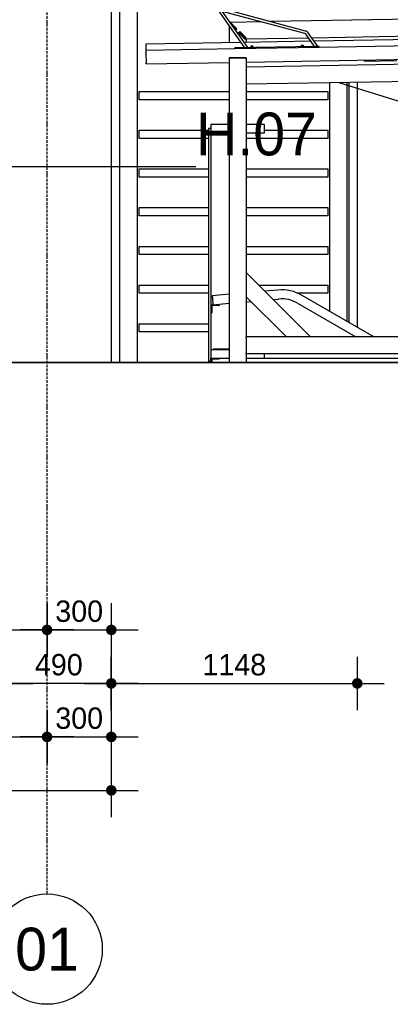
# Model space of a CAD drawing. Header units: millimetres. Extents: x -297000 to 504135, y -166520 to 252050.
# Tile 261 of 416: x 94848 to 96577, y -60650 to -56047. Entities that reach past the tile are written whole.
import ezdxf
from ezdxf.enums import TextEntityAlignment as Align

# ---------------------------------------------------------------- set-up
doc = ezdxf.new("R2010")
doc.units = ezdxf.units.MM
doc.header["$MEASUREMENT"] = 0
doc.linetypes.add('ACAD_ISO10W100', pattern=[18, 12, -3, 0, -3])
doc.linetypes.add('CENTER', pattern=[50.8, 31.75, -6.35, 6.35, -6.35])
doc.layers.get('Defpoints').update_dxf_attribs({"color": 6})
for name, color, linetype in [('010_D0050_D', 1, 'Continuous'), ('040_AXPRI_B', 9, 'CENTER'), ('080_SYMB_DETAIL', 4, 'Continuous'), ('210_WALEX_E', 2, 'Continuous'), ('240_STAIR_G', 1, 'Continuous'), ('890_FURNI_G', 8, 'Continuous')]:
    doc.layers.add(name, color=color, linetype=linetype)
doc.styles.add('VMX 2 MEDIUM 0', font='unvr55w.TTF', dxfattribs={"height": 2})
doc.styles.add('VMX 2 MEDIUM 50', font='unvr55w.TTF', dxfattribs={"height": 100})
doc.styles.add('VMX 3 BIG 1', font='unvr55w.TTF', dxfattribs={"height": 4})
doc.styles.add('VMX 3 BIG 200', font='unvr55w.TTF', dxfattribs={"height": 800})
doc.dimstyles.new('VMX 50', dxfattribs={"dimscale": 50, "dimtxt": 1, "dimasz": 1, "dimexe": 2, "dimexo": 2, "dimgap": 0.7, "dimtad": 1, "dimdec": 0, "dimdsep": 46, "dimtxsty": 'VMX 2 MEDIUM 50', "dimblk1": 'VMX-DIM-ARROW', "dimblk2": 'VMX-DIM-ARROW', "dimsah": 1, "dimcen": 1, "dimdle": 2, "dimse1": 1, "dimse2": 1, "dimclrd": 256, "dimclre": 256, "dimclrt": 256, "dimadec": 0, "dimazin": 0, "dimtm": 1e-09, "dimtfac": 1, "dimtdec": 0, "dimtmove": 2, "dimatfit": 2, "dimldrblk": 'VMX-DIM-ARROW', "dimfxl": 0, "dimtolj": 2, "dimlwd": -1, "dimarcsym": 0})

# ---------------------------------------------------------------- blocks, each defined once
blk = doc.blocks.new('VMX-DIM-ARROW')
h = blk.add_hatch(color=256)
edge = h.paths.add_edge_path()
edge.add_arc((0, 0), 0.5, 0, 360)
for p, q in [((0, 2.5), (0, -2.5)), ((-2.5, 0), (2.5, 0))]:
    blk.add_line(p, q)
blk = doc.blocks.new('*D631')
at = {"layer": '010_D0050_D'}
blk.add_line((95225, -59150), (94835, -59150), dxfattribs=at)
at = {"layer": 'Defpoints', "color": 0}
for p in [(94785, -56700), (95275, -56700), (94785, -59150)]:
    blk.add_point(p, dxfattribs=at)
at = {"layer": '010_D0050_D', "xscale": 50, "yscale": 50, "zscale": 50, "rotation": 180}
blk.add_blockref('VMX-DIM-ARROW', (94785, -59150), dxfattribs=at)
at = {"layer": '010_D0050_D', "xscale": 50, "yscale": 50, "zscale": 50}
blk.add_blockref('VMX-DIM-ARROW', (95275, -59150), dxfattribs=at)
at = {"layer": '010_D0050_D', "insert": (95030, -59063.1), "char_height": 100, "attachment_point": 5, "style": 'VMX 2 MEDIUM 50'}
blk.add_mtext('\\A2;490', dxfattribs=at)
blk = doc.blocks.new('*D632')
at = {"layer": '010_D0050_D'}
blk.add_line((94735, -59150), (90475, -59150), dxfattribs=at)
at = {"layer": 'Defpoints', "color": 0}
for p in [(90425, -56700), (94785, -56700), (90425, -59150)]:
    blk.add_point(p, dxfattribs=at)
at = {"layer": '010_D0050_D', "xscale": 50, "yscale": 50, "zscale": 50, "rotation": 180}
blk.add_blockref('VMX-DIM-ARROW', (90425, -59150), dxfattribs=at)
at = {"layer": '010_D0050_D', "xscale": 50, "yscale": 50, "zscale": 50}
blk.add_blockref('VMX-DIM-ARROW', (94785, -59150), dxfattribs=at)
at = {"layer": '010_D0050_D', "insert": (92605, -59063.1), "char_height": 100, "attachment_point": 5, "style": 'VMX 2 MEDIUM 50'}
blk.add_mtext('\\A2;4360', dxfattribs=at)
blk = doc.blocks.new('*D647')
at = {"layer": '010_D0050_D'}
blk.add_line((95325, -59150), (96373, -59150), dxfattribs=at)
at = {"layer": 'Defpoints', "color": 0}
for p in [(96423, -52850), (95275, -56700), (96423, -59150)]:
    blk.add_point(p, dxfattribs=at)
at = {"layer": '010_D0050_D', "xscale": 50, "yscale": 50, "zscale": 50, "rotation": 180}
blk.add_blockref('VMX-DIM-ARROW', (95275, -59150), dxfattribs=at)
at = {"layer": '010_D0050_D', "xscale": 50, "yscale": 50, "zscale": 50}
blk.add_blockref('VMX-DIM-ARROW', (96423, -59150), dxfattribs=at)
at = {"layer": '010_D0050_D', "insert": (95849, -59063.1), "char_height": 100, "attachment_point": 5, "style": 'VMX 2 MEDIUM 50'}
blk.add_mtext('\\A2;1148', dxfattribs=at)
blk = doc.blocks.new('*D652')
at = {"layer": '010_D0050_D'}
blk.add_line((93865, -58900), (94925, -58900), dxfattribs=at)
at = {"layer": 'Defpoints', "color": 0}
for p in [(93815, -56451), (94975, -56450), (94975, -58900)]:
    blk.add_point(p, dxfattribs=at)
at = {"layer": '010_D0050_D', "xscale": 50, "yscale": 50, "zscale": 50, "rotation": 180}
blk.add_blockref('VMX-DIM-ARROW', (93815, -58900), dxfattribs=at)
at = {"layer": '010_D0050_D', "xscale": 50, "yscale": 50, "zscale": 50}
blk.add_blockref('VMX-DIM-ARROW', (94975, -58900), dxfattribs=at)
at = {"layer": '010_D0050_D', "insert": (94395, -58813.1), "char_height": 100, "attachment_point": 5, "style": 'VMX 2 MEDIUM 50'}
blk.add_mtext('\\A2;1160', dxfattribs=at)
blk = doc.blocks.new('*D653')
at = {"layer": '010_D0050_D'}
blk.add_line((95025, -58900), (95225, -58900), dxfattribs=at)
at = {"layer": 'Defpoints', "color": 0}
for p in [(94975, -56451), (95275, -56451), (95275, -58900)]:
    blk.add_point(p, dxfattribs=at)
at = {"layer": '010_D0050_D', "xscale": 50, "yscale": 50, "zscale": 50, "rotation": 180}
blk.add_blockref('VMX-DIM-ARROW', (94975, -58900), dxfattribs=at)
at = {"layer": '010_D0050_D', "xscale": 50, "yscale": 50, "zscale": 50}
blk.add_blockref('VMX-DIM-ARROW', (95275, -58900), dxfattribs=at)
at = {"layer": '010_D0050_D', "insert": (95125, -58813.1), "char_height": 100, "attachment_point": 5, "style": 'VMX 2 MEDIUM 50'}
blk.add_mtext('\\A2;300', dxfattribs=at)
blk = doc.blocks.new('*D669')
at = {"layer": '010_D0050_D'}
blk.add_line((98775, -57600), (98775, -54740), dxfattribs=at)
at = {"layer": 'Defpoints', "color": 0}
for p in [(95275, -54690), (98775, -54690), (95275, -57650)]:
    blk.add_point(p, dxfattribs=at)
at = {"layer": '010_D0050_D', "xscale": 50, "yscale": 50, "zscale": 50}
for p, rotation in [((98775, -54690), 90), ((98775, -57650), 270)]:
    blk.add_blockref('VMX-DIM-ARROW', p, dxfattribs=dict(at, rotation=rotation))
at = {"layer": '010_D0050_D', "insert": (98688.1, -56170), "char_height": 100, "attachment_point": 5, "rotation": 90, "style": 'VMX 2 MEDIUM 50'}
blk.add_mtext('\\A2;2960', dxfattribs=at)
blk = doc.blocks.new('*D629')
at = {"layer": '010_D0050_D'}
blk.add_line((98525, -57600), (98525, -54800), dxfattribs=at)
at = {"layer": 'Defpoints', "color": 0}
for p in [(95025, -54750), (98525, -54750), (95025, -57650)]:
    blk.add_point(p, dxfattribs=at)
at = {"layer": '010_D0050_D', "xscale": 50, "yscale": 50, "zscale": 50}
for p, rotation in [((98525, -54750), 90), ((98525, -57650), 270)]:
    blk.add_blockref('VMX-DIM-ARROW', p, dxfattribs=dict(at, rotation=rotation))
at = {"layer": '010_D0050_D', "insert": (98438.1, -56200), "char_height": 100, "attachment_point": 5, "rotation": 90, "style": 'VMX 2 MEDIUM 50'}
blk.add_mtext('\\A2;2900', dxfattribs=at)
blk = doc.blocks.new('VMX GRID')
at = {"linetype": 'Continuous'}
blk.add_circle((0, 0), 4.5, dxfattribs=at)
at = {"style": 'VMX 2 MEDIUM 0'}
blk.add_attdef('00', text='', height=2, dxfattribs=at).set_placement((0, 0), align=Align.MIDDLE_CENTER)
blk = doc.blocks.new('GRID02sp')
at = {"layer": '040_AXPRI_B', "linetype": 'ACAD_ISO10W100'}
blk.add_line((23200, -2483.9), (23200, 11470.8), dxfattribs=at)
at = {"layer": 'Defpoints'}
blk.add_lwpolyline([(-4000, 0), (27200, 0)], dxfattribs=at)
at = {"layer": '040_AXPRI_B', "ltscale": 2}
ref = blk.add_blockref('VMX GRID', (23200, -2742), dxfattribs=dict(at, xscale=57.34400000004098, yscale=57.34399999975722, zscale=57.34400000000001))
ref.add_attrib('00', '01', dxfattribs={"layer": '0', "height": 200, "style": 'VMX 3 BIG 1'}).set_placement((23200, -2742), align=Align.MIDDLE_CENTER)
blk = doc.blocks.new('FIETSPARKEER_zij')
at = {"layer": '890_FURNI_G'}
for p, q in [((-289.2, 1987), (71.5, 1471.8)), ((-279.4, 1993.9), (86, 1472.1)), ((356.7, 1549.6), (-39.9, 1655.8)), ((353.3, 1538), (-32.1, 1641.3)), ((353.6, 1538), (-31.9, 1641.3)), ((0, 1574), (0, 1494.9)), ((7.9, 1586.1), (6.2, 1586.1)), ((149.4, 1592.6), (7.9, 1590.1)), ((7.9, 1590.1), (7.9, 1586.3)), ((8, 1583.5), (7.9, 1586.3)), ((32.9, 1557.7), (10.8, 1579.4)), ((11.2, 1579), (32.7, 1557.8)), ((13.7, 1582.2), (36.3, 1560)), ((895.1, 1605.6), (193.2, 1593.4)), ((30.5, 1554.4), (23.8, 1561)), ((72, 1513.6), (43.8, 1541.2)), ((72.1, 1519.2), (47.2, 1543.7)), ((47.2, 1543.5), (72, 1519.2)), ((49.4, 1547.2), (77.7, 1519.3)), ((381.9, 1501.6), (359.5, 1533.6)), ((399, 1477.5), (359.7, 1533.6)), ((413.5, 1477.8), (369.6, 1540.5)), ((886.5, 1525.5), (386.2, 1516.7)), ((54.7, 1495.9), (-389.3, 1488.1)), ((-389.3, 1487.6), (-389.3, 1488.1)), ((-389.3, 1487.6), (-389.1, 1476.4)), ((-389.1, 1475.9), (-389.1, 1476.4)), ((-389.1, 1475.9), (-388.9, 1460.3)), ((406.2, 1477.7), (26, 1471)), ((421, 1472.9), (26.1, 1466)), ((382.2, 1501.6), (69.2, 1496.1)), ((72.6, 1518.6), (79, 1512.4)), ((80, 1511.4), (79, 1512.4)), ((371.5, 1516.5), (80, 1511.4)), ((80, 1511.4), (80, 1496.3)), ((112, 1474.1), (100, 1473.9)), ((100, 1473.9), (100, 1472.3)), ((100.9, 1479.3), (101, 1473.9)), ((101.5, 1479.9), (110.3, 1480.1)), ((110.9, 1479.5), (111, 1474.1)), ((112, 1474.1), (112, 1472.5)), ((346.9, 1478.2), (334.9, 1478)), ((334.9, 1478), (335, 1476.4)), ((335.8, 1483.4), (335.9, 1478)), ((336.4, 1484), (345.2, 1484.2)), ((345.8, 1483.6), (345.9, 1478.2)), ((346.9, 1478.2), (347, 1476.6)), ((1009.8, 1512.6), (396.7, 1501.8)), ((406.4, 1477.7), (406.2, 1477.7)), ((421, 1477.9), (406.4, 1477.7)), ((986, 1482.8), (421, 1472.9)), ((421, 1472.9), (421, 1477.9)), ((-388.9, 1460.3), (-388.8, 1458.8)), ((26.1, 1466), (-388.8, 1458.8)), ((-388.8, 1458.3), (-388.8, 1458.8)), ((-388.8, 1458.3), (-388.7, 1449.3)), ((-388.7, 1449.3), (-388.6, 1448.3)), ((-388.6, 1444.3), (-388.6, 1448.3)), ((-388.6, 1444.3), (-387.8, 1400.3)), ((26.1, 1466), (26, 1471)), ((-387.7, 1396.3), (-387.8, 1400.3)), ((-387.7, 1396.3), (0, 1403.1)), ((0, 1425), (0, 1422)), ((3, 1425), (0, 1425)), ((0, 1422), (5, 1422)), ((0, 1422), (0, 0)), ((77, 1425), (3, 1425)), ((3, 1422), (3, 1425)), ((75, 1422), (5, 1422)), ((75, 1422), (80, 1422)), ((77, 1422), (77, 1425)), ((80, 1425), (77, 1425)), ((80, 1404.5), (1312, 1426)), ((80, 1422), (80, 1425)), ((80, 1422), (80, 120)), ((895, 1394.9), (80, 1380.7)), ((632.1, 1414.1), (632.2, 1409.8)), ((632.2, 1408.8), (782.2, 1411.5)), ((632.2, 1408.8), (632.2, 1409.8)), ((886.4, 1314.8), (80, 1300.7)), ((788.9, 1222.3), (512.9, 1306.7)), ((-85, 1113), (-85, 1073)), ((0, 1113), (-85, 1113)), ((165, 1113), (80, 1113)), ((165, 1073), (165, 1113)), ((-97, 1095), (-85, 1095)), ((-97, 1095), (-97, 5)), ((-85, 1073), (0, 1073)), ((-85, 1070), (-85, 1073)), ((-85, 1070), (-85, 60)), ((80, 1073), (165, 1073)), ((380.5, 120), (80, 420.5)), ((227.4, 338.8), (167, 333.5)), ((0, 318.9), (-79.1, 311.9)), ((-79.1, 311.9), (-78.2, 301.6)), ((-77.9, 298.6), (-78.2, 301.6)), ((-77.9, 298.6), (-75.7, 273.1)), ((-75.4, 270.1), (0, 276.7)), ((267.4, 120), (80, 307.4)), ((80, 283.7), (101.8, 285.6)), ((205.8, 294.7), (231.1, 296.9)), ((319.2, 277.4), (591.8, 120)), ((675.8, 120), (340.2, 313.8)), ((-85, 270), (-45, 270)), ((-81, 260), (-81, 233)), ((-75.4, 270.1), (-75.7, 273.1)), ((-48, 266), (-75, 266)), ((-64.5, 271.1), (-64.4, 270)), ((-56.5, 271.8), (-56.3, 270)), ((-45, 270), (-45, 269)), ((-84, 230), (-85, 230)), ((1075, 120), (80, 120)), ((80, 115), (80, 120)), ((80, 115), (80, 45)), ((-85, 60), (-85, 20)), ((0, 60), (-85, 60)), ((-75, 62), (-75, 60)), ((0, 62), (-75, 62)), ((-85, 5), (-97, 5)), ((-85, 20), (0, 20)), ((-85, 0), (-85, 20)), ((-81, 12.5), (-81, 3.5)), ((-48.5, 16), (-77.5, 16)), ((-45, 20), (-45, 19.5)), ((5, 0), (0, 0)), ((5, 0), (75, 0)), ((80, 0), (75, 0)), ((80, 40), (80, 45)), ((80, 40), (80, 0)), ((1075, 40), (80, 40)), ((80, 20), (165, 20)), ((165, 20), (165, 40)), ((165, 20), (830, 20)), ((-84.5, 0), (-85, 0))]:
    blk.add_line(p, q, dxfattribs=at)
at = {"layer": '890_FURNI_G', "flags": 128}
for points in [[(359.5, 1533.6), (359.2, 1534), (358.9, 1534.4), (358.6, 1534.8), (358.3, 1535.1), (357.9, 1535.4), (357.6, 1535.8), (357.2, 1536.1), (356.8, 1536.3), (356.4, 1536.6), (356, 1536.9), (355.6, 1537.1), (355.1, 1537.3), (354.7, 1537.5), (354.3, 1537.7), (353.8, 1537.8), (353.3, 1538)], [(359.7, 1533.6), (359.5, 1534), (359.2, 1534.4), (358.8, 1534.8), (358.5, 1535.1), (358.2, 1535.5), (357.8, 1535.8), (357.4, 1536.1), (357, 1536.4), (356.6, 1536.6), (356.2, 1536.9), (355.8, 1537.1), (355.4, 1537.3), (354.9, 1537.5), (354.5, 1537.7), (354, 1537.8), (353.6, 1538)], [(369.6, 1540.5), (369, 1541.3), (368.3, 1542.1), (367.7, 1542.9), (367, 1543.6), (366.3, 1544.3), (365.5, 1545), (364.7, 1545.6), (363.9, 1546.2), (363.1, 1546.7), (362.2, 1547.3), (361.3, 1547.7), (360.4, 1548.2), (359.5, 1548.6), (358.6, 1549), (357.6, 1549.3), (356.7, 1549.6)]]:
    blk.add_lwpolyline(points, dxfattribs=at)
at = {"layer": '890_FURNI_G'}
for centre, radius, start, end in [((8, 1582.1), 8, 91, 119.4892), ((579.2, 1603.6), 6.09, 180.7006, 215.6), ((650.3, 1604.4), 6.09, 330.5514, 0.7006), ((40, 1550.7), 10.2, 158.8944, 171.5728), ((40, 1550.7), 10, 111.6089, 172.7974), ((40, 1550.7), 10.2, 135.7809, 158.8944), ((40, 1550.7), 10, 257.2026, 339.3911), ((40, 1550.7), 10.2, 258.4272, 292.1056), ((40, 1550.7), 10.2, 292.1056, 315.2191), ((101.5, 1479.3), 0.6, 91, 181), ((110.3, 1479.5), 0.6, 1, 91), ((336.4, 1483.4), 0.6, 91, 181), ((345.2, 1483.6), 0.6, 1, 91), ((244.2, 147.5), 192, 60, 95), ((244.2, 147.5), 150, 60, 95), ((-84, 233), 3, 270, 0), ((-75, 260), 6, 90, 180), ((-48, 269), 3, 270, 0), ((-84.5, 3.5), 3.5, 270, 0), ((-77.5, 12.5), 3.5, 90, 180), ((-48.5, 19.5), 3.5, 270, 0)]:
    blk.add_arc(centre, radius, start, end, dxfattribs=at)
for centre, major_axis, ratio, start_param, end_param in [((2.5, 1582), (-13.6, 5.4), 0.419335, 3.926991, 4.470213), ((72, 1524.8), (2.83, -6.75), 0.419335, 5.497787, 5.656066), ((66.5, 1519.1), (6.79, -2.71), 0.419335, 0.627119, 0.785398), ((66.5, 1519.1), (13.6, -5.4), 0.419335, 6.014184, 7.068583), ((72, 1524.8), (5.7, -13.5), 0.419335, 5.497787, 6.552187), ((81.1, 1468.6), (-4.91, -3.44), 0.029811, 3.141593, 3.229928)]:
    blk.add_ellipse(centre, major_axis=major_axis, ratio=ratio, start_param=start_param, end_param=end_param, dxfattribs=at)
blk = doc.blocks.new('1006_X-02.03')
at = {"color": 5}
blk.add_lwpolyline([(4000, 0), (-27200, 0)], dxfattribs=at)
at = {"layer": '210_WALEX_E', "color": 1}
blk.add_lwpolyline([(300, 2900), (300, 0)], dxfattribs=at)
at = {"layer": '240_STAIR_G', "color": 8}
for points in [[(420, 2960), (420, 0), (340, 0), (340, 2960)], [(1320, 238.8), (1320, 1307.5)], [(1400, 1309.2), (1400, 192.6)], [(1410, 186.9), (1410, 1309.5)], [(1448, 1310.3), (1448, 164.9)], [(850, 1228.7), (430, 1228.7), (430, 1266.7), (850, 1266.7)], [(930, 1266.7), (1310, 1266.7), (1310, 1228.7), (930, 1228.7)], [(753, 1047.8), (430, 1047.8), (430, 1085.8), (753, 1085.8)], [(1015, 1085.8), (1310, 1085.8), (1310, 1047.8), (930, 1047.8)], [(753, 866.8), (430, 866.8), (430, 904.8), (753, 904.8)], [(930, 904.8), (1310, 904.8), (1310, 866.8), (930, 866.8)], [(753, 685.9), (430, 685.9), (430, 723.9), (753, 723.9)], [(930, 723.9), (1310, 723.9), (1310, 685.9), (930, 685.9)], [(753, 504.9), (430, 504.9), (430, 542.9), (753, 542.9)], [(930, 542.9), (1310, 542.9), (1310, 504.9), (930, 504.9)], [(753, 324), (430, 324), (430, 362), (753, 362)], [(988.6, 362), (1310, 362), (1310, 324), (1169.9, 324)], [(753, 143), (430, 143), (430, 181), (753, 181)]]:
    blk.add_lwpolyline(points, dxfattribs=at)
for name, p in [('GRID02sp', (-23200, 0)), ('FIETSPARKEER_zij', (850, 0))]:
    blk.add_blockref(name, p)
blk = doc.blocks.new('*D817')
at = {"layer": '010_D0050_D'}
blk.add_line((89225, -59400), (94925, -59400), dxfattribs=at)
at = {"layer": 'Defpoints', "color": 0}
for p in [(89175, -56400), (94975, -56400), (94975, -59400)]:
    blk.add_point(p, dxfattribs=at)
at = {"layer": '010_D0050_D', "xscale": 50, "yscale": 50, "zscale": 50, "rotation": 180}
blk.add_blockref('VMX-DIM-ARROW', (89175, -59400), dxfattribs=at)
at = {"layer": '010_D0050_D', "xscale": 50, "yscale": 50, "zscale": 50}
blk.add_blockref('VMX-DIM-ARROW', (94975, -59400), dxfattribs=at)
at = {"layer": '010_D0050_D', "insert": (92075, -59313.1), "char_height": 100, "attachment_point": 5, "style": 'VMX 2 MEDIUM 50'}
blk.add_mtext('\\A2;5800', dxfattribs=at)
blk = doc.blocks.new('*D821')
at = {"layer": '010_D0050_D'}
blk.add_line((71525, -59650), (95225, -59650), dxfattribs=at)
at = {"layer": 'Defpoints', "color": 0}
for p in [(71475, -56400), (95275, -56400), (95275, -59650)]:
    blk.add_point(p, dxfattribs=at)
at = {"layer": '010_D0050_D', "xscale": 50, "yscale": 50, "zscale": 50, "rotation": 180}
blk.add_blockref('VMX-DIM-ARROW', (71475, -59650), dxfattribs=at)
at = {"layer": '010_D0050_D', "xscale": 50, "yscale": 50, "zscale": 50}
blk.add_blockref('VMX-DIM-ARROW', (95275, -59650), dxfattribs=at)
at = {"layer": '010_D0050_D', "insert": (83722.1, -59563.1), "char_height": 100, "attachment_point": 5, "style": 'VMX 2 MEDIUM 50'}
blk.add_mtext('\\A2;23800', dxfattribs=at)
blk = doc.blocks.new('*D823')
at = {"layer": '010_D0050_D'}
blk.add_line((95025, -59400), (95225, -59400), dxfattribs=at)
at = {"layer": 'Defpoints', "color": 0}
for p in [(94975, -56400), (95275, -56400), (95275, -59400)]:
    blk.add_point(p, dxfattribs=at)
at = {"layer": '010_D0050_D', "xscale": 50, "yscale": 50, "zscale": 50, "rotation": 180}
blk.add_blockref('VMX-DIM-ARROW', (94975, -59400), dxfattribs=at)
at = {"layer": '010_D0050_D', "xscale": 50, "yscale": 50, "zscale": 50}
blk.add_blockref('VMX-DIM-ARROW', (95275, -59400), dxfattribs=at)
at = {"layer": '010_D0050_D', "insert": (95125, -59313.1), "char_height": 100, "attachment_point": 5, "style": 'VMX 2 MEDIUM 50'}
blk.add_mtext('\\A2;300', dxfattribs=at)

msp = doc.modelspace()

# ---------------------------------------------------------------- linework, layer by layer
at = {"layer": '080_SYMB_DETAIL', "color": 6}
msp.add_lwpolyline([(95670, -56734.5), (94170, -56734.5)], dxfattribs=at)

# ---------------------------------------------------------------- block references
msp.add_blockref('1006_X-02.03', (94975, -57650))

# ---------------------------------------------------------------- texts
at = {"layer": '080_SYMB_DETAIL', "insert": (95670, -56684.5), "char_height": 200, "attachment_point": 7, "style": 'VMX 3 BIG 200'}
msp.add_mtext('H.07', dxfattribs=at)

# ---------------------------------------------------------------- dimensions: what is measured, and where the dimension line sits
at = {"layer": '010_D0050_D', "color": 8}
dim = msp.add_linear_dim(base=(96423, -59150), p1=(95275, -56700), p2=(96423, -52850), angle=180, dimstyle='VMX 50', dxfattribs=at)
dim.commit()
dim.dimension.update_dxf_attribs({"geometry": '*D647', "text_midpoint": (95849, -59063.1)})
at = {"layer": '010_D0050_D'}
for base, p1, p2, angle, picture, middle in [((98775, -54690), (95275, -57650), (95275, -54690), 90, '*D669', (98688.1, -56170)), ((98525, -54750), (95025, -57650), (95025, -54750), 90, '*D629', (98438.1, -56200)), ((94975, -58900), (93815, -56451), (94975, -56450), 180, '*D652', (94395, -58813.1)), ((94785, -59150), (95275, -56700), (94785, -56700), 180, '*D631', (95030, -59063.1))]:
    dim = msp.add_linear_dim(base=base, p1=p1, p2=p2, angle=angle, dimstyle='VMX 50', dxfattribs=at)
    dim.commit()
    dim.dimension.update_dxf_attribs({"geometry": picture, "text_midpoint": middle})
for base, p1, picture, middle in [((95275, -59650), (71475, -56400), '*D821', (83722.1, -59563.1)), ((95275, -59400), (94975, -56400), '*D823', (95125, -59313.1))]:
    dim = msp.add_linear_dim(base=base, p1=p1, p2=(95275, -56400), dimstyle='VMX 50', dxfattribs=at)
    dim.commit()
    dim.dimension.update_dxf_attribs({"geometry": picture, "text_midpoint": middle, "dimtype": 160})
dim = msp.add_linear_dim(base=(94975, -59400), p1=(89175, -56400), p2=(94975, -56400), dimstyle='VMX 50', dxfattribs=at)
dim.commit()
dim.dimension.update_dxf_attribs({"geometry": '*D817', "text_midpoint": (92075, -59313.1)})
dim = msp.add_linear_dim(base=(95275, -58900), p1=(94975, -56451), p2=(95275, -56451), angle=180, dimstyle='VMX 50', dxfattribs=at)
dim.commit()
dim.dimension.update_dxf_attribs({"geometry": '*D653', "text_midpoint": (95125, -58813.1), "dimtype": 160})
dim = msp.add_linear_dim(base=(90425, -59150), p1=(94785, -56700), p2=(90425, -56700), angle=180, dimstyle='VMX 50', override={"dimtxsty": 'VMX 2 MEDIUM 50'}, dxfattribs=at)
dim.commit()
dim.dimension.update_dxf_attribs({"geometry": '*D632', "text_midpoint": (92605, -59063.1)})

doc.saveas('drawing.dxf')
